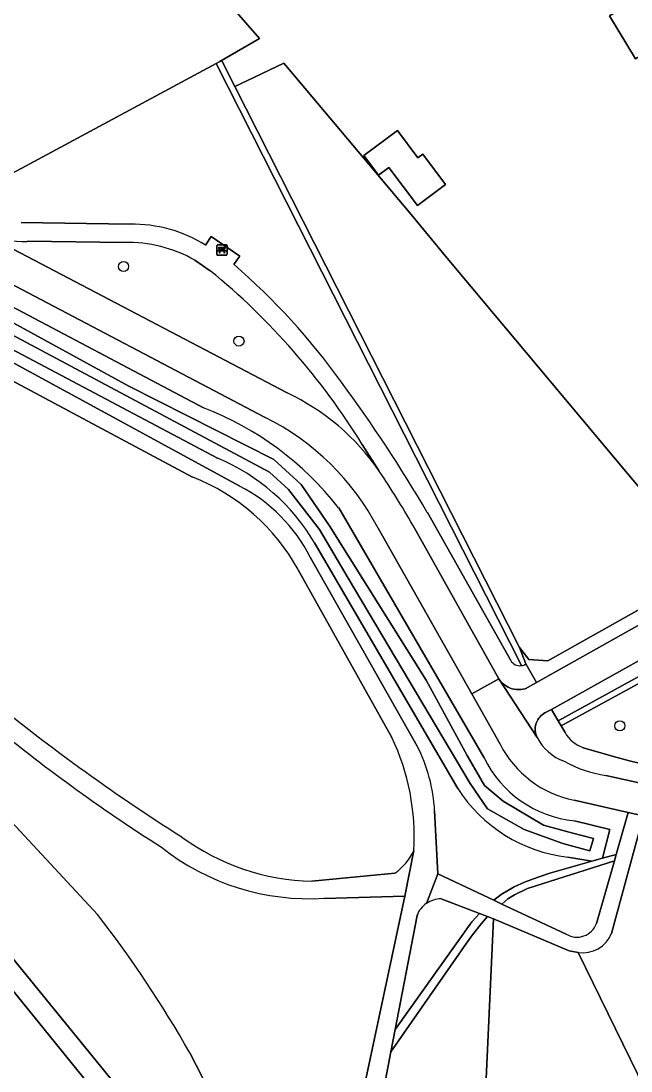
# Model space of a CAD drawing. Extents: x 157320 to 158835, y 386650 to 388491.
# Drawn here: x 157566 to 157625, y 387421.5 to 387523.2 of the extents above; entities that cross this region are included whole.
import ezdxf

# ---------------------------------------------------------------- set-up
doc = ezdxf.new("R2010")
doc.units = 0
for name, color, linetype in [('IMGEO_Bank', 7, 'Continuous'), ('IMGEO_Berm_groen', 7, 'Continuous'), ('IMGEO_Boom', 7, 'Continuous'), ('IMGEO_Erf', 7, 'Continuous'), ('IMGEO_Fietspad_gesloten', 7, 'Continuous'), ('IMGEO_Groenvoorziening', 7, 'Continuous'), ('IMGEO_Haag', 7, 'Continuous'), ('IMGEO_Oever', 7, 'Continuous'), ('IMGEO_Pand', 7, 'Continuous'), ('IMGEO_Voetpad_halfverhard', 7, 'Continuous'), ('IMGEO_Voetpad_onverhard', 7, 'Continuous'), ('IMGEO_Waterloop', 7, 'Continuous')]:
    doc.layers.add(name, color=color, linetype=linetype)

msp = doc.modelspace()

# ---------------------------------------------------------------- linework, layer by layer
at = {"layer": 'IMGEO_Bank'}
for p, q in [((157584.97, 387501.5), (157585.81, 387501.5)), ((157585.81, 387501.5), (157584.97, 387501.5)), ((157585.9, 387501.42), (157585.9, 387500.58)), ((157585.9, 387500.58), (157585.9, 387501.42)), ((157584.9, 387500.57), (157584.9, 387501.41)), ((157584.9, 387501.41), (157584.9, 387500.57)), ((157585.82, 387500.5), (157584.98, 387500.5)), ((157584.98, 387500.5), (157585.82, 387500.5)), ((157585.59, 387500.89), (157585.2, 387500.89)), ((157585.21, 387501), (157585.21, 387501.11)), ((157585.25, 387501.11), (157585.25, 387501)), ((157585.54, 387501.11), (157585.26, 387501.11)), ((157585.26, 387501), (157585.54, 387501)), ((157585.55, 387501), (157585.55, 387501.11)), ((157585.59, 387501.11), (157585.59, 387501))]:
    msp.add_line(p, q, dxfattribs=at)
for points in [[(157585.15, 387500.89), (157585, 387500.89), (157585.11, 387501), (157585.2, 387501)], [(157585.2, 387501.11), (157585.11, 387501.11), (157585.11, 387501.28), (157585.68, 387501.28), (157585.68, 387501.11), (157585.6, 387501.11)], [(157585.2, 387500.89), (157585.2, 387500.68), (157585.15, 387500.68), (157585.15, 387500.89)], [(157585.6, 387501), (157585.68, 387501), (157585.79, 387500.89), (157585.65, 387500.89)], [(157585.64, 387500.89), (157585.64, 387500.68), (157585.6, 387500.68), (157585.6, 387500.89)]]:
    msp.add_lwpolyline(points, dxfattribs=at)
for centre, radius, start, end in [((157584.98, 387501.42), 0.0779, 92.4484, 184.2845), ((157584.98, 387501.42), 0.0779, 92.4484, 184.2845), ((157585.82, 387501.42), 0.0779, 2.4484, 94.2845), ((157585.82, 387501.42), 0.0779, 2.4484, 94.2845), ((157584.98, 387500.57), 0.0779, 182.4484, 274.2845), ((157584.98, 387500.57), 0.0779, 182.4484, 274.2845), ((157585.15, 387500.89), 0.00671, 2.8957, 87.1043), ((157585.2, 387501.11), 0.00671, 2.8957, 87.1043), ((157585.2, 387501), 0.00671, 272.8957, 357.1043), ((157585.2, 387500.89), 0.00671, 92.8957, 177.1043), ((157585.26, 387501.11), 0.00671, 92.8957, 177.1043), ((157585.26, 387501), 0.00671, 182.8957, 267.1043), ((157585.54, 387501.11), 0.00671, 2.8957, 87.1043), ((157585.54, 387501), 0.00671, 272.8957, 357.1043), ((157585.6, 387501.11), 0.00671, 92.8957, 177.1043), ((157585.6, 387501), 0.00671, 182.8957, 267.1043), ((157585.59, 387500.89), 0.00671, 2.8957, 87.1043), ((157585.65, 387500.89), 0.00671, 92.8957, 177.1043), ((157585.82, 387500.57), 0.0779, 272.4484, 4.2845), ((157585.82, 387500.57), 0.0779, 272.4484, 4.2845)]:
    msp.add_arc(centre, radius, start, end, dxfattribs=at)
at = {"layer": 'IMGEO_Berm_groen'}
for points in [[(157518.71, 387523.11), (157516.64, 387522.38), (157517.83, 387521.3), (157519.13, 387520.36), (157537.14, 387510.24), (157556.55, 387500), (157583.61, 387485.72)], [(157589.59, 387484.79), (157562.95, 387498.79), (157560.71, 387500), (157521.18, 387521.45)], [(157562.47, 387502.49), (157567.23, 387500), (157591.69, 387487.16)], [(157575.94, 387501.71), (157566.56, 387501.84)], [(157584.26, 387498.99), (157582.78, 387500)], [(157600.62, 387479.58), (157598.97, 387482.17)], [(157596.69, 387476.03), (157610.75, 387451.84)], [(157612.3, 387453.16), (157609.56, 387458.01), (157600.5, 387474.05)], [(157619.5, 387445.73), (157622.93, 387444.88), (157622.21, 387442.1), (157623.54, 387442.48), (157624.71, 387446.53), (157619.48, 387447.73)]]:
    msp.add_lwpolyline(points, dxfattribs=at)
for centre, radius, start, end in [((157566.3, 387513.28), 11.45, 250.4259, 271.2723), ((157576.38, 387488.97), 12.75, 59.8921, 91.9684), ((157541.47, 387446.74), 67.54, 31.6415, 50.6817), ((157582.17, 387466.88), 22.4, 34.5492, 64.8511), ((157572.82, 387457.47), 30.23, 37.8597, 69.1029), ((157578.57, 387462.68), 24.7, 27.411, 63.505), ((157621.47, 387457.82), 10.29, 206.9682, 258.8592), ((157620.59, 387456.61), 10.94, 205.9041, 264.3089)]:
    msp.add_arc(centre, radius, start, end, dxfattribs=at)
at = {"layer": 'IMGEO_Boom'}
for centre in [(157575.88, 387499.4), (157587.04, 387492.18), (157623.89, 387454.92)]:
    msp.add_circle(centre, 0.489, dxfattribs=at)
at = {"layer": 'IMGEO_Erf'}
for points in [[(157638.7, 387533.28), (157640.53, 387530.28), (157645.03, 387533.01), (157646.58, 387533.95), (157649.9, 387528.49), (157645.63, 387525.89), (157640.88, 387523.01), (157638.8, 387526.43), (157635.98, 387524.72), (157635.46, 387525.58), (157633.11, 387524.16), (157633.89, 387522.87), (157629.36, 387520.12), (157628.58, 387521.41), (157625.42, 387519.49), (157622.88, 387523.68), (157634.42, 387530.68)], [(157602.39, 387512.57), (157604.36, 387509.93), (157604.83, 387510.28), (157607.03, 387507.33), (157604.3, 387505.29), (157601.55, 387508.99), (157600.54, 387508.24), (157599.12, 387510.13)]]:
    msp.add_lwpolyline(points, close=True, dxfattribs=at)
msp.add_lwpolyline([(157578.68, 387533.35), (157589.02, 387521.48), (157585.19, 387519.24), (157585.37, 387519.34), (157585.74, 387518.6), (157586.65, 387516.82), (157587.12, 387517.05), (157591.37, 387519.09), (157603.53, 387504.64), (157607.34, 387500), (157624.63, 387479.37), (157632.39, 387470.11), (157632.49, 387469.98), (157658.77, 387484.73), (157656.08, 387489.51), (157664.8, 387494.4), (157667.48, 387489.62), (157683.28, 387498.5), (157682.27, 387500), (157668.66, 387520.23), (157668.07, 387519.81), (157664.82, 387524.17)], dxfattribs=at)
at = {"layer": 'IMGEO_Fietspad_gesloten'}
for points in [[(157591.69, 387487.16), (157567.23, 387500), (157562.47, 387502.49), (157560.04, 387503.76), (157523.03, 387523.87)], [(157521.18, 387521.45), (157560.71, 387500), (157562.95, 387498.79), (157589.59, 387484.79)], [(157600.5, 387474.05), (157609.56, 387458.01), (157612.17, 387459.48), (157603.86, 387474.36)], [(157630.82, 387467.55), (157615.83, 387459.13), (157614.73, 387458.51), (157614.51, 387458.46), (157614.31, 387458.43), (157614.1, 387458.43), (157613.89, 387458.44), (157613.68, 387458.47), (157613.48, 387458.52), (157613.28, 387458.58), (157613.09, 387458.66), (157612.91, 387458.77), (157612.74, 387458.88), (157612.57, 387459.01), (157612.42, 387459.16), (157612.29, 387459.32), (157612.17, 387459.48), (157615.9, 387453.79), (157615.88, 387453.82), (157615.82, 387453.97), (157615.77, 387454.12), (157615.74, 387454.28), (157615.71, 387454.44), (157615.71, 387454.6), (157615.71, 387454.76), (157615.74, 387454.92), (157615.77, 387455.07), (157615.82, 387455.23), (157615.89, 387455.37), (157615.96, 387455.51), (157616.05, 387455.65), (157616.15, 387455.77), (157616.26, 387455.89), (157616.38, 387455.99), (157616.51, 387456.09), (157616.65, 387456.17), (157617.28, 387456.5), (157632.86, 387465.23)], [(157615.9, 387453.79), (157612.17, 387459.48), (157609.56, 387458.01), (157612.3, 387453.16)], [(157628.24, 387448.87), (157622.54, 387450.12)], [(157619.48, 387447.73), (157624.71, 387446.53), (157626.18, 387446.2), (157627.69, 387445.85)]]:
    msp.add_lwpolyline(points, dxfattribs=at)
for centre, radius, start, end in [((157582.17, 387466.88), 22.4, 34.5492, 64.8511), ((157578.57, 387462.68), 24.7, 27.411, 63.505), ((157530.78, 387432.71), 84.11, 29.68, 33.8684), ((157620.14, 387455.96), 4.76, 207.2095, 249.9592), ((157621.47, 387457.82), 10.29, 206.9682, 258.8592), ((157624.1, 387461.41), 11.39, 240.5598, 262.1195)]:
    msp.add_arc(centre, radius, start, end, dxfattribs=at)
at = {"layer": 'IMGEO_Groenvoorziening'}
for points in [[(157578.68, 387533.35), (157563.94, 387551.69), (157545.64, 387541.81), (157560.57, 387510.96), (157561.65, 387508.03), (157562.15, 387506.86), (157584.85, 387519.05), (157585.19, 387519.24), (157589.02, 387521.48)], [(157607.34, 387500), (157603.53, 387504.64), (157591.37, 387519.09), (157587.12, 387517.05), (157586.65, 387516.82), (157614.18, 387462.5), (157615.1, 387461.33), (157616.92, 387461.23), (157629.94, 387468.54), (157632.49, 387469.98), (157632.39, 387470.11), (157624.63, 387479.37)], [(157614.18, 387462.5), (157614.81, 387460.92), (157615.83, 387459.13), (157630.82, 387467.55), (157633.34, 387468.97), (157632.49, 387469.98), (157629.94, 387468.54), (157616.92, 387461.23), (157615.1, 387461.33)], [(157617.28, 387456.5), (157617.93, 387455.42), (157633.82, 387464.15), (157634.51, 387464.53), (157634.21, 387465.05), (157633.78, 387465.75), (157632.86, 387465.23)], [(157617.93, 387455.42), (157618.23, 387454.91), (157632.33, 387462.64), (157633.2, 387463.12), (157634.23, 387463.69), (157634.81, 387464.01), (157634.51, 387464.53), (157633.82, 387464.15)]]:
    msp.add_lwpolyline(points, close=True, dxfattribs=at)
for points in [[(157573.36, 387436.65), (157541.74, 387470.7), (157520.4, 387492.95), (157512.96, 387500), (157500, 387512.27), (157496.96, 387515.14), (157495.12, 387515.22), (157491.62, 387516.37), (157487.05, 387525.62)], [(157553.08, 387464.86), (157541.66, 387479.04), (157534.14, 387488.01), (157527.24, 387495.09), (157512.15, 387509), (157508.13, 387512.99), (157500, 387516.48), (157495.98, 387518.2), (157491.88, 387519.96), (157496.96, 387515.14), (157500, 387512.27), (157512.96, 387500), (157520.4, 387492.95), (157541.74, 387470.7), (157573.36, 387436.65)], [(157584.98, 387480.84), (157548.78, 387500), (157537.78, 387505.83), (157517.17, 387517.51), (157514.65, 387520.09), (157514.02, 387517.92), (157546.93, 387500), (157587.11, 387478.12)], [(157614.38, 387460.76), (157584.85, 387519.05), (157562.15, 387506.86), (157561.65, 387508.03), (157560.9, 387506.82), (157560.29, 387505.84), (157562.78, 387504.49)], [(157614.81, 387460.92), (157614.18, 387462.5), (157586.65, 387516.82), (157585.74, 387518.6), (157585.37, 387519.34), (157585.19, 387519.24), (157584.85, 387519.05), (157614.38, 387460.76)], [(157489.57, 387517.41), (157492.41, 387513.73), (157496.55, 387509.17), (157500, 387505.78), (157505.89, 387500), (157524.64, 387481.6), (157530.56, 387474.9), (157593.84, 387397.14), (157594.7, 387399.06), (157582.28, 387423.26)], [(157667.65, 387303.9), (157594.47, 387393.09), (157594.18, 387393.44), (157529.23, 387473.63), (157523.24, 387480.36), (157503.24, 387500), (157500, 387503.18), (157497, 387506.12), (157492.08, 387511.35), (157491.27, 387510.68), (157485.56, 387515.31), (157483.92, 387514.11), (157482.27, 387508.96), (157477.63, 387505.03), (157535.59, 387437.19), (157581.23, 387383.78), (157581.38, 387381.11), (157581.39, 387381.1), (157671.49, 387270.21)], [(157565.96, 387503.67), (157576.51, 387503.49)], [(157583.8, 387501.48), (157584.34, 387502.29), (157587.11, 387500.41), (157586.83, 387500), (157586.56, 387499.58)], [(157582.56, 387479.01), (157543.27, 387500)], [(157605.27, 387475.57), (157613.34, 387461.26)], [(157608.21, 387448.86), (157594.36, 387472.64)], [(157593.94, 387471.25), (157604.28, 387452.97)], [(157601.83, 387453.8), (157592.76, 387470.04)], [(157669.71, 387436.92), (157661.44, 387432.87), (157653.44, 387428.95), (157654.08, 387427.87), (157653.21, 387427.37), (157632.33, 387462.64), (157618.23, 387454.91), (157618.59, 387454.28)], [(157620.35, 387452.8), (157623.64, 387451.85), (157624.71, 387451.58), (157626.02, 387451.26), (157627.15, 387451.05)], [(157605.97, 387446.69), (157606.28, 387440.58), (157611.71, 387438.04), (157612.4, 387438.58), (157613.66, 387439.34), (157614.67, 387439.8), (157615.88, 387440.25), (157617.11, 387440.65), (157621.17, 387441.81), (157618.85, 387442.21)], [(157627.69, 387445.85), (157626.18, 387446.2), (157624.73, 387440.88), (157623.08, 387434.83)], [(157623.36, 387441.85), (157614.97, 387439.16), (157613.7, 387438.55), (157613.04, 387438.16), (157612.49, 387437.67), (157618.71, 387434.75)], [(157621.62, 387435.79), (157623.36, 387441.85)], [(157594.1, 387439.89), (157602.12, 387440.65)], [(157582.28, 387423.26), (157594.7, 387399.06), (157603.08, 387438.44), (157595.29, 387438.22)], [(157609.56, 387435.96), (157610.32, 387436.76), (157606.6, 387438.18)], [(157610.56, 387412.31), (157611.66, 387436.24), (157611.1, 387436.46), (157610.52, 387435.8), (157609.65, 387434.7), (157608.83, 387433.55), (157608.04, 387432.39), (157601.75, 387423.36), (157596.63, 387396.59), (157716.8, 387250), (157724.62, 387240.46), (157731.68, 387246.15), (157675.47, 387313.68)], [(157604.27, 387436.55), (157602.16, 387425.51), (157609.56, 387435.96)], [(157613.78, 387399.89), (157637.95, 387370.58), (157647.32, 387376.81), (157619.87, 387432.99), (157618.98, 387433.14), (157611.66, 387436.24), (157610.56, 387412.31)], [(157619.87, 387432.99), (157647.32, 387376.81), (157637.95, 387370.58), (157646.24, 387360.28), (157662.91, 387340.59), (157680.54, 387317.75), (157736.74, 387250.23), (157737.07, 387250.56)]]:
    msp.add_lwpolyline(points, dxfattribs=at)
for centre, radius, start, end in [((157576.75, 387490.14), 13.35, 58.1167, 91.0571), ((157543.25, 387449.56), 66.17, 35.731, 49.1113), ((157479.97, 387402.25), 145.17, 30.3334, 36.3048), ((157577.38, 387462.67), 19.69, 30.4164, 67.3078), ((157575.31, 387460.49), 19.89, 28.709, 68.6142), ((157580.01, 387464.23), 15.6, 26.75, 62.9323), ((157614.23, 387461.78), 1.04, 210.1538, 278.3474), ((157614.23, 387461.79), 1.05, 278.4169, 303.8009), ((157683.56, 387605.05), 190.52, 230.3626, 237.6159), ((157669.73, 387584.7), 167.83, 230.3298, 237.4933), ((157581.65, 387444.2), 22.35, 356.5242, 25.4331), ((157621.31, 387455.74), 3.08, 208.1638, 251.9572), ((157590.58, 387445.91), 15.41, 2.8978, 27.2647), ((157620.52, 387456.71), 14.6, 212.512, 263.423), ((157594.59, 387462.01), 22.13, 233.7896, 268.7241), ((157593.86, 387461.22), 23.04, 231.5688, 273.5522), ((157598.84, 387445.27), 5.67, 305.3554, 334.6184), ((157606.61, 387435.69), 2.5, 124.9736, 159.7016), ((157606.6, 387435.69), 2.48, 90.0486, 124.9485), ((157490.08, 387371.5), 105.73, 29.3068, 38.0338), ((157490.08, 387371.5), 105.73, 29.3068, 38.0338), ((157619.74, 387436.46), 2, 239.0862, 340.4236), ((157620.33, 387435.9), 2.95, 260.9263, 338.7823)]:
    msp.add_arc(centre, radius, start, end, dxfattribs=at)
at = {"layer": 'IMGEO_Haag'}
msp.add_lwpolyline([(157614.81, 387460.92), (157614.18, 387462.5), (157586.65, 387516.82), (157585.74, 387518.6), (157585.37, 387519.34), (157585.19, 387519.24), (157584.85, 387519.05), (157614.38, 387460.76)], dxfattribs=at)
msp.add_lwpolyline([(157632.33, 387462.64), (157633.2, 387463.12), (157634.23, 387463.69), (157634.81, 387464.01), (157634.51, 387464.53), (157633.82, 387464.15), (157617.93, 387455.42), (157618.23, 387454.91)], close=True, dxfattribs=at)
msp.add_arc((157614.23, 387461.79), 1.05, 278.4169, 303.8009, dxfattribs=at)
at = {"layer": 'IMGEO_Oever'}
for points in [[(157513.71, 387520.89), (157514.65, 387520.09), (157517.17, 387517.51), (157537.78, 387505.83), (157548.78, 387500), (157584.98, 387480.84)], [(157518.81, 387519.33), (157576.39, 387487.81), (157590.43, 387480.71), (157593.07, 387478.29), (157595.8, 387474.28), (157605.16, 387459.33), (157609.12, 387452.05), (157610.81, 387449.16), (157612.61, 387447.63), (157616.51, 387445.29), (157619.34, 387444.54), (157621.33, 387444.01), (157620.98, 387442.82), (157618.37, 387443.53), (157614.62, 387444.88), (157611.09, 387446.89), (157609.41, 387449.34), (157597.61, 387469.23), (157594.83, 387473.94), (157591.84, 387477.82), (157590, 387479.5), (157541.92, 387505.14)], [(157583.61, 387485.72), (157556.55, 387500)], [(157610.75, 387451.84), (157596.69, 387476.03)], [(157594.36, 387472.64), (157608.21, 387448.86)], [(157618.85, 387442.21), (157621.17, 387441.81), (157622.21, 387442.1), (157622.93, 387444.88), (157619.5, 387445.73)]]:
    msp.add_lwpolyline(points, dxfattribs=at)
for centre, radius, start, end in [((157572.82, 387457.47), 30.23, 37.8597, 69.1029), ((157577.38, 387462.67), 19.69, 30.4164, 67.3078), ((157620.59, 387456.61), 10.94, 205.9041, 264.3089), ((157620.52, 387456.71), 14.6, 212.512, 263.423)]:
    msp.add_arc(centre, radius, start, end, dxfattribs=at)
at = {"layer": 'IMGEO_Pand'}
for points in [[(157634.42, 387530.68), (157622.88, 387523.68), (157625.42, 387519.49), (157628.58, 387521.41), (157629.36, 387520.12), (157633.89, 387522.87), (157633.11, 387524.16), (157635.46, 387525.58), (157635.98, 387524.72), (157638.8, 387526.43), (157640.88, 387523.01), (157645.63, 387525.89), (157649.9, 387528.49), (157646.58, 387533.95), (157645.03, 387533.01), (157640.53, 387530.28), (157638.7, 387533.28)], [(157599.12, 387510.13), (157600.54, 387508.24), (157601.55, 387508.99), (157604.3, 387505.29), (157607.03, 387507.33), (157604.83, 387510.28), (157604.36, 387509.93), (157602.39, 387512.57)]]:
    msp.add_lwpolyline(points, close=True, dxfattribs=at)
at = {"layer": 'IMGEO_Voetpad_halfverhard'}
for points in [[(157587.11, 387478.12), (157546.93, 387500), (157514.02, 387517.92), (157513.41, 387516.94), (157523.98, 387510.31), (157543.27, 387500), (157582.56, 387479.01)], [(157488.25, 387516.06), (157492.08, 387511.35), (157497, 387506.12), (157500, 387503.18), (157503.24, 387500), (157523.24, 387480.36), (157529.23, 387473.63), (157594.18, 387393.44), (157594.47, 387393.09), (157596.01, 387394.35), (157593.84, 387397.14), (157530.56, 387474.9)], [(157576.51, 387503.49), (157565.96, 387503.67)], [(157566.56, 387501.84), (157575.94, 387501.71)], [(157586.56, 387499.58), (157586.83, 387500), (157587.11, 387500.41), (157584.34, 387502.29), (157583.8, 387501.48)], [(157582.78, 387500), (157584.26, 387498.99)], [(157598.97, 387482.17), (157600.62, 387479.58)], [(157613.34, 387461.26), (157605.27, 387475.57)], [(157603.86, 387474.36), (157612.17, 387459.48), (157612.29, 387459.32), (157612.42, 387459.16), (157612.57, 387459.01), (157612.74, 387458.88), (157612.91, 387458.77), (157613.09, 387458.66), (157613.28, 387458.58), (157613.48, 387458.52), (157613.68, 387458.47), (157613.89, 387458.44), (157614.1, 387458.43), (157614.31, 387458.43), (157614.51, 387458.46), (157614.73, 387458.51), (157615.83, 387459.13), (157614.81, 387460.92)], [(157604.28, 387452.97), (157593.94, 387471.25)], [(157592.76, 387470.04), (157601.83, 387453.8)], [(157618.59, 387454.28), (157618.23, 387454.91), (157617.93, 387455.42), (157617.28, 387456.5), (157616.65, 387456.17), (157616.51, 387456.09), (157616.38, 387455.99), (157616.26, 387455.89), (157616.15, 387455.77), (157616.05, 387455.65), (157615.96, 387455.51), (157615.89, 387455.37), (157615.82, 387455.23), (157615.77, 387455.07), (157615.74, 387454.92), (157615.71, 387454.76), (157615.71, 387454.6), (157615.71, 387454.44), (157615.74, 387454.28), (157615.77, 387454.12), (157615.82, 387453.97), (157615.88, 387453.82), (157615.9, 387453.79)], [(157627.15, 387451.05), (157626.02, 387451.26), (157624.71, 387451.58), (157623.64, 387451.85), (157620.35, 387452.8)], [(157622.54, 387450.12), (157628.24, 387448.87)], [(157605.18, 387437.73), (157606.28, 387440.58), (157605.97, 387446.69)], [(157623.08, 387434.83), (157624.73, 387440.88), (157626.18, 387446.2), (157624.71, 387446.53), (157623.54, 387442.48), (157623.36, 387441.85), (157621.62, 387435.79)], [(157603.96, 387442.84), (157603.08, 387438.44), (157594.7, 387399.06), (157593.84, 387397.14), (157596.01, 387394.35), (157596.63, 387396.59), (157601.75, 387423.36), (157602.16, 387425.51), (157604.27, 387436.55)], [(157595.29, 387438.22), (157603.08, 387438.44), (157603.96, 387442.84)], [(157602.12, 387440.65), (157594.1, 387439.89)], [(157611.71, 387438.04), (157606.28, 387440.58), (157605.18, 387437.73)], [(157606.6, 387438.18), (157610.32, 387436.76), (157611.1, 387436.46), (157611.66, 387436.24), (157618.98, 387433.14), (157619.87, 387432.99)], [(157618.71, 387434.75), (157612.49, 387437.67), (157611.71, 387438.04)]]:
    msp.add_lwpolyline(points, dxfattribs=at)
for centre, radius, start, end in [((157576.75, 387490.14), 13.35, 58.1167, 91.0571), ((157566.3, 387513.28), 11.45, 250.4259, 271.2723), ((157576.38, 387488.97), 12.75, 59.8921, 91.9684), ((157543.25, 387449.56), 66.17, 35.731, 49.1113), ((157541.47, 387446.74), 67.54, 31.6415, 50.6817), ((157479.97, 387402.25), 145.17, 30.3334, 36.3048), ((157530.78, 387432.71), 84.11, 29.68, 33.8684), ((157575.31, 387460.49), 19.89, 28.709, 68.6142), ((157580.01, 387464.23), 15.6, 26.75, 62.9323), ((157614.23, 387461.78), 1.04, 210.1538, 278.3474), ((157614.23, 387461.79), 1.05, 278.4169, 303.8009), ((157683.56, 387605.05), 190.52, 230.3626, 237.6159), ((157669.73, 387584.7), 167.83, 230.3298, 237.4933), ((157581.65, 387444.2), 22.35, 356.5242, 25.4331), ((157620.14, 387455.96), 4.76, 207.2095, 249.9592), ((157621.31, 387455.74), 3.08, 208.1638, 251.9572), ((157590.58, 387445.91), 15.41, 2.8978, 27.2647), ((157624.1, 387461.41), 11.39, 240.5598, 262.1195), ((157594.59, 387462.01), 22.13, 233.7896, 268.7241), ((157593.86, 387461.22), 23.04, 231.5688, 273.5522), ((157598.84, 387445.27), 5.67, 305.3554, 334.6184), ((157606.61, 387435.69), 2.5, 124.9736, 159.7016), ((157606.6, 387435.69), 2.48, 90.0486, 124.9485), ((157619.74, 387436.46), 2, 239.0862, 340.4236), ((157620.33, 387435.9), 2.95, 260.9263, 338.7823)]:
    msp.add_arc(centre, radius, start, end, dxfattribs=at)
at = {"layer": 'IMGEO_Voetpad_onverhard'}
for points in [[(157623.36, 387441.85), (157623.54, 387442.48), (157622.21, 387442.1), (157621.17, 387441.81), (157617.11, 387440.65), (157615.88, 387440.25), (157614.67, 387439.8), (157613.66, 387439.34), (157612.4, 387438.58), (157611.71, 387438.04), (157612.49, 387437.67), (157613.04, 387438.16), (157613.7, 387438.55), (157614.97, 387439.16)], [(157608.04, 387432.39), (157608.83, 387433.55), (157609.65, 387434.7), (157610.52, 387435.8), (157611.1, 387436.46), (157610.32, 387436.76), (157609.56, 387435.96), (157602.16, 387425.51), (157601.75, 387423.36)]]:
    msp.add_lwpolyline(points, close=True, dxfattribs=at)
at = {"layer": 'IMGEO_Waterloop'}
msp.add_lwpolyline([(157541.92, 387505.14), (157590, 387479.5), (157591.84, 387477.82), (157594.83, 387473.94), (157597.61, 387469.23), (157609.41, 387449.34), (157611.09, 387446.89), (157614.62, 387444.88), (157618.37, 387443.53), (157620.98, 387442.82), (157621.33, 387444.01), (157619.34, 387444.54), (157616.51, 387445.29), (157612.61, 387447.63), (157610.81, 387449.16), (157609.12, 387452.05), (157605.16, 387459.33), (157595.8, 387474.28), (157593.07, 387478.29), (157590.43, 387480.71), (157576.39, 387487.81), (157518.81, 387519.33)], dxfattribs=at)

doc.saveas('drawing.dxf')
